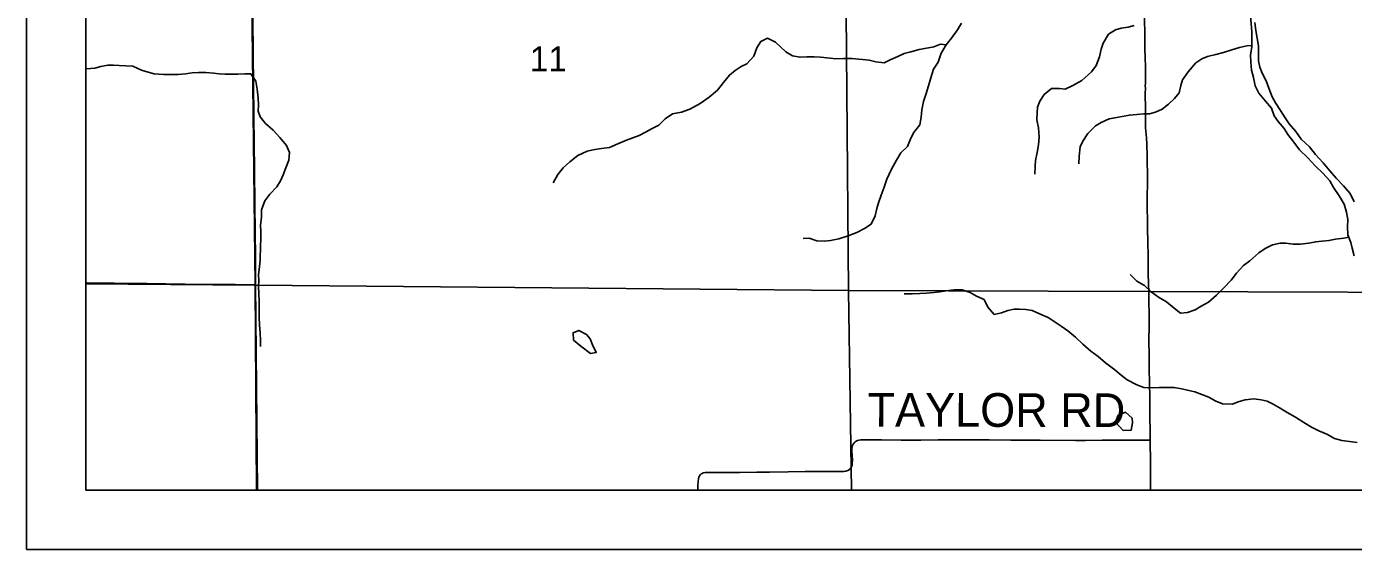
# Model space of a CAD drawing. Extents: x 0 to 1391, y -24 to 440.
# Drawn here: x 340 to 384.77, y 280 to 297.63 of the extents above; entities that cross this region are included whole.
import ezdxf

# ---------------------------------------------------------------- set-up
doc = ezdxf.new("R2010")
doc.units = 0
for name, color, linetype in [('GM_X_County_Road', 7, 'Continuous'), ('GM_X_Major_River', 7, 'Continuous'), ('GM_X_Minor_Lake', 7, 'Continuous'), ('GM_X_Minor_River', 7, 'Continuous'), ('GM_X_Section', 7, 'Continuous'), ('GM_X_Section_Text', 7, 'Continuous'), ('GM_X_Township', 7, 'Continuous'), ('GM_X_Township_Road', 7, 'Continuous'), ('GM_X_Township_Road_Text', 7, 'Continuous'), ('SH_Data', 7, 'Continuous')]:
    doc.layers.add(name, color=color, linetype=linetype)

msp = doc.modelspace()

# ---------------------------------------------------------------- linework, layer by layer
at = {"layer": 'GM_X_County_Road'}
for points in [[(347.727, 288.918), (347.727, 289.043), (347.723, 289.714), (347.709, 290.844), (347.702, 291.491), (347.694, 292.895), (347.684, 293.59), (347.674, 294.696), (347.656, 295.603), (347.651, 296.262), (347.635, 297.964), (347.629, 298.573), (347.627, 298.985)], [(342, 288.988), (342.047, 288.988), (342.955, 288.978), (344.06, 288.961), (345.353, 288.947), (346.385, 288.937), (347.043, 288.93), (347.727, 288.918)], [(347.77, 282), (347.767, 282.793), (347.757, 285.005), (347.744, 286.284), (347.736, 286.955), (347.728, 287.788), (347.727, 288.918)]]:
    msp.add_lwpolyline(points, dxfattribs=at)
at = {"layer": 'GM_X_Major_River'}
for points in [[(384.797, 289.898), (384.726, 290.159), (384.684, 290.351), (384.582, 290.612), (384.572, 290.88), (384.584, 291.124), (384.535, 291.376), (384.457, 291.645), (384.287, 291.923), (384.101, 292.201), (383.976, 292.425), (383.738, 292.689), (383.476, 292.938), (383.23, 293.202), (382.953, 293.475), (382.752, 293.73), (382.559, 293.986), (382.434, 294.187), (382.233, 294.427), (382.099, 294.621), (382.005, 294.874), (381.796, 295.115), (381.573, 295.379), (381.456, 295.633), (381.392, 295.909), (381.328, 296.154), (381.311, 296.429), (381.292, 296.674), (381.335, 296.933), (381.345, 297.467), (381.294, 297.987)], [(384.793, 291.723), (384.661, 292), (384.43, 292.264), (384.191, 292.513), (383.967, 292.769), (383.744, 293.04), (383.483, 293.32), (383.282, 293.575), (383.005, 293.833), (382.82, 294.088), (382.604, 294.352), (382.463, 294.553), (382.308, 294.8), (382.138, 295.055), (382.027, 295.255), (381.918, 295.548), (381.824, 295.801), (381.684, 296.063), (381.612, 296.256), (381.563, 296.47), (381.56, 296.73), (381.564, 296.974), (381.524, 297.234), (381.475, 297.502), (381.442, 297.77)]]:
    msp.add_lwpolyline(points, dxfattribs=at)
at = {"layer": 'GM_X_Minor_Lake'}
msp.add_line((376.745, 284.289), (376.997, 284.009), dxfattribs=at)
for points in [[(358.889, 287.251), (358.633, 287.386), (358.441, 287.306), (358.459, 287.061), (358.706, 286.85)], [(358.706, 286.85), (359.028, 286.607), (359.219, 286.641), (359.095, 286.903), (359.015, 287.096), (358.889, 287.251)], [(377.303, 284.422), (377.079, 284.626), (376.833, 284.524), (376.745, 284.289)], [(376.997, 284.009), (377.264, 284.019), (377.315, 284.27), (377.303, 284.422)]]:
    msp.add_lwpolyline(points, dxfattribs=at)
at = {"layer": 'GM_X_Minor_River'}
for points in [[(371.548, 297.747), (371.406, 297.521), (371.21, 297.235), (371.023, 297.01), (370.857, 296.731), (370.752, 296.428), (370.602, 296.194), (370.505, 295.906), (370.431, 295.633), (370.357, 295.375), (370.268, 295.102), (370.201, 294.821), (370.181, 294.57), (370.137, 294.311), (369.926, 294.049), (369.815, 293.807), (369.726, 293.587), (369.501, 293.371), (369.351, 293.122), (369.185, 292.82), (369.026, 292.48), (368.937, 292.215), (368.832, 291.95), (368.743, 291.685), (368.693, 291.495), (368.627, 291.244), (368.5, 290.972), (368.268, 290.817), (368.015, 290.685), (367.716, 290.577), (367.401, 290.469), (367.126, 290.414), (366.913, 290.395), (366.662, 290.408), (366.405, 290.49), (366.207, 290.479)], [(377.374, 297.67), (377.168, 297.614), (376.931, 297.573), (376.74, 297.516), (376.501, 297.368), (376.319, 297.067), (376.254, 296.862), (376.196, 296.611), (376.091, 296.316), (375.926, 296.106), (375.608, 295.815), (375.301, 295.646), (375.039, 295.521), (374.85, 295.541), (374.576, 295.546), (374.336, 295.338), (374.186, 295.112), (374.114, 294.915), (374.094, 294.725), (374.09, 294.488), (374.145, 294.22), (374.168, 293.899), (374.148, 293.647), (374.097, 293.381), (374.038, 293.115), (374.026, 292.917), (374.021, 292.65)], [(371.023, 297.01), (370.833, 297.037), (370.611, 296.942), (370.305, 296.895), (370.114, 296.853), (369.831, 296.775), (369.609, 296.719), (369.402, 296.624), (369.141, 296.508), (368.933, 296.405), (368.66, 296.441), (368.425, 296.5), (367.856, 296.557), (367.567, 296.556), (367.308, 296.538), (367.11, 296.565), (366.791, 296.595), (366.571, 296.607), (366.328, 296.605), (366.099, 296.594), (365.841, 296.645), (365.616, 296.78), (365.265, 297.108), (364.994, 297.236), (364.779, 297.126), (364.637, 296.907), (364.533, 296.635), (364.307, 296.372), (364.115, 296.285), (363.914, 296.152), (363.713, 295.996), (363.51, 295.74), (363.314, 295.485), (363.035, 295.254), (362.726, 295.032), (362.38, 294.848), (362.096, 294.74), (361.799, 294.685), (361.544, 294.515), (361.334, 294.305), (361.111, 294.188), (360.903, 294.078), (360.672, 293.953), (360.243, 293.794), (359.951, 293.67), (359.667, 293.554), (359.401, 293.521), (359.179, 293.48), (358.912, 293.432), (358.597, 293.286), (358.326, 293.071), (358.109, 292.869), (357.921, 292.644), (357.771, 292.365)], [(381.336, 296.992), (381.172, 296.98), (380.919, 296.924), (380.667, 296.846), (380.383, 296.76), (380.131, 296.689), (379.848, 296.619), (379.656, 296.546), (379.448, 296.406), (379.19, 296.106), (379.002, 295.835), (378.945, 295.645), (378.894, 295.395), (378.73, 295.2), (378.528, 295.013), (378.312, 294.842), (378.089, 294.74), (377.89, 294.683), (377.7, 294.687), (377.464, 294.669), (377.212, 294.644), (376.716, 294.555), (376.525, 294.513), (376.256, 294.397), (376.063, 294.279), (375.807, 294.025), (375.642, 293.769), (375.554, 293.572), (375.517, 293.26), (375.504, 293.001)], [(342, 296.217), (342.027, 296.206), (342.309, 296.231), (342.508, 296.281), (342.744, 296.322), (342.935, 296.333), (343.125, 296.314), (343.353, 296.302), (343.581, 296.297), (343.875, 296.162), (344.109, 296.088), (344.306, 296.038), (344.624, 296.009), (344.883, 296.012), (345.111, 296.015), (345.363, 296.032), (345.592, 296.066), (345.805, 296.077), (346.049, 296.08), (346.307, 296.059), (346.504, 296.04), (346.702, 296.028), (346.93, 296.023), (347.128, 296.019), (347.364, 296.037), (347.562, 296.041), (347.731, 295.786), (347.779, 295.518), (347.818, 295.219), (347.829, 294.975), (347.817, 294.777), (347.881, 294.585), (348.067, 294.359), (348.321, 294.133), (348.544, 293.892), (348.774, 293.62), (348.868, 293.381), (348.847, 293.13), (348.751, 292.865), (348.654, 292.63), (348.566, 292.426), (348.441, 292.222), (348.207, 291.975), (348.043, 291.75), (347.93, 291.454), (347.933, 291.218), (347.896, 290.921), (347.9, 290.73), (347.909, 290.455), (347.897, 290.249), (347.887, 289.769), (347.859, 289.533), (347.823, 289.266), (347.834, 289.068), (347.823, 288.862), (347.84, 288.625), (347.85, 288.358), (347.845, 288.098), (347.846, 287.823), (347.864, 287.571), (347.881, 287.296), (347.899, 287.044), (347.894, 286.838)], [(384.614, 290.529), (384.445, 290.5), (384.162, 290.46), (383.941, 290.412), (383.704, 290.394), (383.499, 290.375), (383.269, 290.327), (382.972, 290.287), (382.736, 290.292), (382.493, 290.328), (382.296, 290.324), (382.043, 290.268), (381.79, 290.144), (381.574, 290.003), (381.271, 289.727), (381.055, 289.572), (380.821, 289.317), (380.641, 289.084), (380.392, 288.815), (380.151, 288.568), (379.873, 288.337), (379.626, 288.197), (379.433, 288.079), (379.165, 287.993), (378.937, 287.968), (378.719, 288.132), (378.458, 288.352), (378.195, 288.502), (377.947, 288.683), (377.724, 288.901), (377.46, 289.044), (377.237, 289.27)], [(384.894, 283.607), (384.636, 283.643), (384.378, 283.671), (384.128, 283.745), (383.873, 283.888), (383.601, 284), (383.353, 284.128), (383.09, 284.278), (382.812, 284.459), (382.534, 284.618), (382.301, 284.768), (382.06, 284.903), (381.857, 284.998), (381.66, 285.041), (381.41, 285.077), (381.112, 285.045), (380.883, 284.981), (380.683, 284.893), (380.349, 284.908), (380.1, 285.005), (379.889, 285.139), (379.414, 285.309), (379.217, 285.359), (378.982, 285.41), (378.709, 285.461), (378.519, 285.465), (378.215, 285.457), (377.978, 285.446), (377.697, 285.46), (377.456, 285.549), (377.132, 285.716), (376.93, 285.88), (376.713, 286.06), (376.406, 286.296), (376.152, 286.5), (375.912, 286.688), (375.636, 286.923), (375.389, 287.157), (375.128, 287.376), (374.91, 287.525), (374.67, 287.683), (374.467, 287.817), (374.256, 287.906), (373.932, 288.057), (373.712, 288.093), (373.507, 288.104), (373.317, 288.101), (373.11, 288.052), (372.896, 287.98), (372.651, 287.924), (372.436, 288.165), (372.304, 288.427), (372.048, 288.54), (371.837, 288.658), (371.565, 288.748), (371.299, 288.754), (371.024, 288.714), (370.818, 288.687), (370.612, 288.661), (370.361, 288.636), (370.14, 288.625), (369.881, 288.623), (369.615, 288.614)]]:
    msp.add_lwpolyline(points, dxfattribs=at)
at = {"layer": 'GM_X_Section'}
for p, q in [((342, 309.239), (342, 288.95)), ((347.762, 282), (367.833, 282)), ((367.833, 282), (388.008, 282))]:
    msp.add_line(p, q, dxfattribs=at)
for points in [[(342, 288.95), (347.709, 288.905), (347.482, 309.199), (342, 309.239)], [(342, 288.95), (342, 282), (347.762, 282)], [(347.762, 282), (347.709, 288.905), (342, 288.95)], [(367.833, 282), (367.728, 288.729), (347.709, 288.905), (347.762, 282)], [(388.008, 282), (387.946, 288.662), (367.728, 288.729), (367.833, 282)]]:
    msp.add_lwpolyline(points, dxfattribs=at)
for points in [[(347.482, 309.199), (367.565, 308.841), (367.728, 288.729), (347.709, 288.905)], [(367.565, 308.841), (387.563, 308.758), (387.942, 289.2), (387.946, 288.662), (367.728, 288.729)]]:
    msp.add_lwpolyline(points, close=True, dxfattribs=at)
at = {"layer": 'GM_X_Township'}
msp.add_line((347.795, 282), (465.978, 282), dxfattribs=at)
for points in [[(427.17, 329.098), (407.375, 328.93), (377.029, 328.672), (366.886, 328.586), (356.749, 328.811), (352.004, 328.845), (351.489, 328.852), (347.332, 328.904), (347.435, 318.551), (347.529, 308.991), (347.628, 298.991), (347.727, 288.944), (347.795, 282)], [(347.795, 282), (347.727, 288.944), (347.628, 298.991), (347.529, 308.991), (347.435, 318.551), (347.332, 328.904), (346.676, 328.912), (342, 328.905)], [(342, 328.905), (342, 282), (347.795, 282)]]:
    msp.add_lwpolyline(points, dxfattribs=at)
at = {"layer": 'GM_X_Township_Road'}
for points in [[(377.912, 283.684), (377.908, 283.9), (377.901, 284.558), (377.897, 284.819), (377.894, 285.042), (377.885, 285.689), (377.882, 286.024), (377.878, 286.198), (377.872, 286.508), (377.871, 286.595), (377.869, 286.992), (377.874, 287.601), (377.873, 288.011), (377.868, 288.284), (377.86, 288.669), (377.853, 288.967), (377.847, 289.29), (377.842, 289.687), (377.839, 289.898), (377.833, 290.37), (377.823, 290.805), (377.819, 291.091), (377.814, 291.513), (377.809, 291.799), (377.81, 291.848), (377.81, 291.895), (377.812, 291.968), (377.816, 292.277), (377.817, 292.561), (377.816, 292.76), (377.814, 292.971), (377.808, 293.393), (377.803, 293.542), (377.797, 293.666), (377.784, 293.877), (377.775, 293.988), (377.757, 294.211), (377.755, 294.246), (377.754, 294.281), (377.753, 294.306), (377.752, 294.354), (377.751, 294.379), (377.75, 294.452), (377.748, 294.737), (377.748, 295.072), (377.746, 295.146), (377.745, 295.246), (377.744, 295.332), (377.746, 295.343), (377.746, 295.355), (377.747, 295.414), (377.747, 295.427), (377.748, 295.499), (377.748, 295.511), (377.749, 295.584), (377.747, 295.597), (377.751, 295.741), (377.753, 295.836), (377.755, 295.946), (377.755, 296.057), (377.753, 296.181), (377.749, 296.317), (377.743, 296.538), (377.735, 296.931), (377.731, 297.12), (377.726, 297.314), (377.722, 297.945)], [(362.647, 282), (362.65, 282.155), (362.656, 282.292), (362.669, 282.378), (362.687, 282.438), (362.709, 282.482), (362.73, 282.512), (362.766, 282.546), (362.798, 282.564), (362.832, 282.578), (362.893, 282.591), (362.974, 282.598), (363.241, 282.593), (363.49, 282.592), (364.064, 282.598), (364.645, 282.604), (365.067, 282.609), (365.701, 282.617), (366.272, 282.623), (366.732, 282.623), (367.117, 282.625), (367.491, 282.623), (367.578, 282.628), (367.639, 282.638), (367.709, 282.662), (367.761, 282.694), (367.779, 282.71), (367.817, 282.759), (367.842, 282.816), (367.851, 282.851), (367.86, 282.913), (367.862, 283.013), (367.846, 283.311), (367.847, 283.398), (367.856, 283.46), (367.871, 283.507), (367.892, 283.552), (367.921, 283.592), (367.955, 283.628), (367.996, 283.656), (368.041, 283.676), (368.089, 283.689), (368.151, 283.698), (368.238, 283.7), (368.485, 283.697), (368.847, 283.692), (369.505, 283.689), (370.176, 283.686), (370.761, 283.691), (371.008, 283.693), (371.12, 283.693), (371.642, 283.696), (372.474, 283.69), (373.207, 283.688), (374.201, 283.685), (375.394, 283.674), (375.73, 283.675), (376.289, 283.68), (376.984, 283.682), (377.469, 283.686), (377.779, 283.685), (377.912, 283.684)], [(377.923, 282), (377.923, 282.098), (377.919, 282.595), (377.917, 283.043), (377.914, 283.552), (377.912, 283.684)]]:
    msp.add_lwpolyline(points, dxfattribs=at)
at = {"layer": 'SH_Data'}
for p, q in [((340, 420), (340, 280)), ((342, 418), (342, 282)), ((342, 282), (478, 282)), ((340, 280), (480, 280))]:
    msp.add_line(p, q, dxfattribs=at)

# ---------------------------------------------------------------- texts
at = {"layer": 'GM_X_Section_Text'}
msp.add_text('11', height=0.8371, rotation=0, dxfattribs=at).set_placement((356.982, 296.122))
at = {"layer": 'GM_X_Township_Road_Text'}
msp.add_text('TAYLOR RD', height=1.1364, rotation=359.8794, dxfattribs=at).set_placement((368.373, 284.143))

doc.saveas('drawing.dxf')
